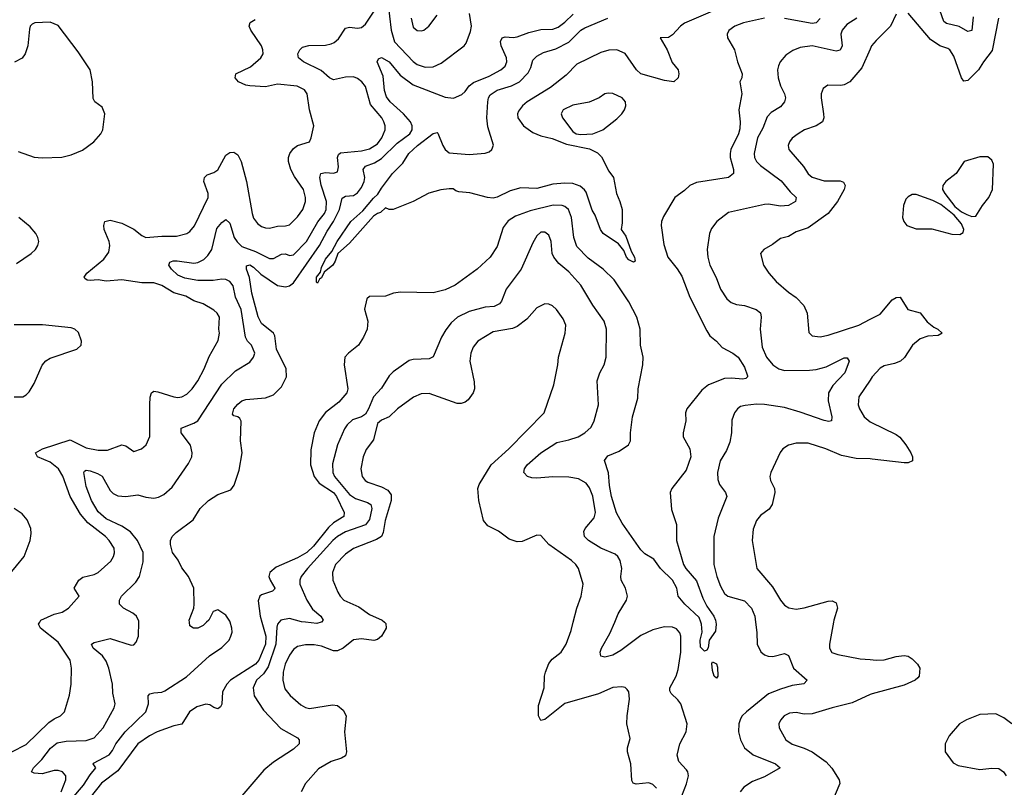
# Model space of a CAD drawing. Header units: inches. Extents: x 1843162 to 1959474, y 907081 to 1016326.
# Tile 270 of 656: x 1905737 to 1910673, y 929172 to 933022. Entities that reach past the tile are written whole.
import ezdxf

# ---------------------------------------------------------------- set-up
doc = ezdxf.new("R2010")
doc.units = ezdxf.units.IN
doc.header["$MEASUREMENT"] = 0
for name, color, linetype in [('B9902', 7, 'Continuous'), ('B9903', 7, 'Continuous'), ('B9912', 7, 'Continuous'), ('B9913', 7, 'Continuous')]:
    doc.layers.add(name, color=color, linetype=linetype)

msp = doc.modelspace()

# ---------------------------------------------------------------- linework, layer by layer
at = {"layer": 'B9902', "color": 5}
for points, elevation in [([(1905698, 929350), (1905770, 929387.1), (1905883, 929497), (1905910, 929515.7), (1905942.4, 929530), (1905962.6, 929550), (1905986.1, 929633.9), (1905996.1, 929690), (1905997.4, 929770), (1905990, 929809.3), (1905930, 929899.3), (1905841.2, 929970), (1905830.9, 929990), (1905837.5, 930000)], 580), ([(1905945.1, 929150), (1905968.2, 929210), (1905969.2, 929229.2), (1905951.7, 929250), (1905930, 929256.9), (1905910, 929255.9), (1905850, 929239.6), (1905810, 929242.4), (1905796.9, 929250), (1905806.6, 929270), (1905848.4, 929311.6), (1905892.2, 929367.8), (1905925.6, 929394.3), (1905970, 929403.3), (1906070, 929406.3), (1906110, 929420.5), (1906155.8, 929470), (1906210.8, 929570), (1906215.5, 929590), (1906203.9, 929643.9), (1906203.2, 929690), (1906184, 929770), (1906170, 929804.8), (1906152.1, 929832.1), (1906106, 929870), (1906098, 929890), (1906110, 929899), (1906190, 929918), (1906295.9, 929884.1), (1906310, 929886.8), (1906320.5, 929899.5), (1906333, 929930), (1906334.4, 930000)], 560), ([(1905930, 929034.5), (1906056.9, 929183.1), (1906090, 929234.3), (1906119.5, 929270), (1906105.1, 929290), (1906107.2, 929292.8), (1906185.3, 929334.7), (1906202.9, 929357.1), (1906219.8, 929390), (1906266.1, 929450), (1906368.7, 929550), (1906383.5, 929590), (1906380.7, 929630), (1906390, 929640.5), (1906410, 929646.4), (1906450, 929648.8), (1906465, 929655), (1906573.3, 929726.7), (1906688.5, 929831.5), (1906750, 929873.1), (1906786.6, 929910), (1906796.4, 929930), (1906802, 929950), (1906801.3, 929970), (1906791.7, 930000)], 540), ([(1906951.2, 930000), (1906971.7, 929930), (1906970, 929889.1), (1906935.8, 929810), (1906919.6, 929790), (1906794.7, 929710), (1906775, 929690), (1906754.2, 929650), (1906751.1, 929588.9), (1906743.7, 929576.3), (1906730, 929565.1), (1906710, 929571.6), (1906690, 929585.1), (1906670, 929589.6), (1906624.7, 929575.3), (1906588, 929550), (1906550, 929489.4), (1906510, 929481), (1906426, 929450), (1906387.7, 929430), (1906330, 929389.7), (1906230, 929254.7), (1906147.3, 929192.7), (1906090, 929121)], 540), ([(1906674.3, 930000), (1906656.7, 929983.3), (1906629.5, 929969.5), (1906608, 929970), (1906590, 929982), (1906588.3, 930000)], 540), ([(1907038.4, 930000), (1907030.2, 929990), (1907025.6, 929974.4), (1907020.8, 929890), (1906983.2, 929776.8), (1906959.6, 929740.4), (1906925, 929710), (1906907.2, 929670), (1906912.4, 929630), (1906959.5, 929559.5), (1907046.5, 929466.5), (1907130, 929419.5), (1907138.7, 929410), (1907137.4, 929390), (1907110, 929362.7), (1907010, 929298), (1906961.5, 929258.5), (1906850.4, 929130)], 560), ([(1907565.8, 930000), (1907573.2, 929993.2), (1907573.4, 929970), (1907551.5, 929930), (1907530, 929912.6), (1907511.7, 929908.3), (1907450, 929915.8), (1907410, 929912.3), (1907358.5, 929870), (1907330, 929857), (1907310, 929855.9), (1907250, 929879.9), (1907213.9, 929886.1), (1907170, 929887.2), (1907130, 929878.8), (1907110, 929862.4), (1907090, 929834.2), (1907068.5, 929790), (1907057.4, 929750), (1907056.3, 929710), (1907066.5, 929666.5), (1907092.6, 929632.6), (1907145.9, 929585.9), (1907170, 929572.1), (1907190, 929567.2), (1907305.8, 929585.8), (1907330, 929581.8), (1907358.8, 929558.8), (1907373, 929530), (1907365.4, 929450), (1907375.6, 929350), (1907370.2, 929330), (1907350, 929318), (1907298.4, 929301.6), (1907235.3, 929264.7), (1907170, 929191.1), (1907148.2, 929150)], 580), ([(1907248.3, 930000), (1907226.9, 929993.1), (1907170.6, 930000)], 560), ([(1908930, 929167), (1908910, 929186), (1908890, 929194.6), (1908827, 929187), (1908812.2, 929192.2), (1908806.2, 929206.2), (1908801, 929290), (1908783.2, 929350), (1908783.4, 929370), (1908797, 929417), (1908780.7, 929490), (1908782, 929530), (1908794.1, 929614.1), (1908791.1, 929650), (1908782.8, 929662.8), (1908772, 929672), (1908755.5, 929675.5), (1908710, 929672.5), (1908638.6, 929641.4), (1908470, 929593), (1908370, 929512.8), (1908350, 929507), (1908338.5, 929530), (1908337.2, 929582.8), (1908365.8, 929670), (1908367.9, 929730), (1908372.7, 929750), (1908390, 929793.4), (1908406.2, 929813.8), (1908450.5, 929849.5), (1908476, 929890), (1908501.8, 929958.2), (1908512.2, 930000)], 580), ([(1909055.5, 929130), (1909079.3, 929190), (1909089.8, 929230), (1909086.6, 929250), (1909080, 929260), (1909041.1, 929301.1), (1909033.2, 929333.2), (1909046, 929390), (1909077.4, 929450), (1909082.9, 929490), (1909050.4, 929590.4), (1909036.8, 929610), (1909002.8, 929642.8), (1908996.6, 929656.6), (1908995.7, 929670), (1909028.1, 929730), (1909037.3, 929762.7), (1909050.5, 929850), (1909051.3, 929930), (1909046.8, 929946.8), (1909030, 929966.6), (1909010, 929975.5), (1908970, 929976.5), (1908910, 929961.5), (1908850, 929933), (1908750, 929858.4), (1908710, 929835.3), (1908670, 929825.4), (1908649.7, 929829.7), (1908646.4, 929850), (1908653.7, 929870), (1908696, 929944), (1908719.5, 930000)], 560), ([(1909226.2, 930000), (1909228.2, 929990), (1909224.9, 929955.1), (1909192.7, 929910), (1909188.1, 929871.9), (1909181, 929859), (1909170, 929855.1), (1909150, 929875.1), (1909148.7, 929910), (1909158.5, 929950), (1909154.8, 929990), (1909151.4, 930000)], 540), ([(1909425.4, 930000), (1909432.2, 929947.8), (1909434, 929890), (1909452.1, 929852.1), (1909470, 929835.8), (1909489.1, 929829.1), (1909511.9, 929828.1), (1909570, 929842.4), (1909590, 929833), (1909616.5, 929770), (1909683.8, 929710), (1909668.4, 929691.6), (1909610, 929682.3), (1909550, 929664.9), (1909490, 929640.5), (1909381.1, 929550), (1909359.2, 929530), (1909350, 929514.7), (1909342, 929490), (1909340.1, 929450), (1909350.9, 929410), (1909370.7, 929370.7), (1909414.2, 929334.2), (1909524.9, 929290), (1909548.5, 929270), (1909470, 929225.2), (1909410, 929201.8), (1909366.8, 929173.2), (1909347.8, 929150)], 560), ([(1909816.8, 930000), (1909796.5, 929890), (1909796.9, 929870), (1909808, 929848), (1909837.4, 929837.4), (1909950, 929816.1), (1910000, 929812.4)], 580), ([(1910000, 929636.6), (1909910, 929594.9), (1909810, 929570.6), (1909710, 929539.8), (1909670, 929539.4), (1909630, 929547), (1909596.5, 929543.5), (1909568.7, 929530), (1909550, 929509.2), (1909542, 929490), (1909543.7, 929470), (1909578, 929410), (1909608.9, 929388.9), (1909668.7, 929368.7), (1909710, 929349.2), (1909779.6, 929299.6), (1909808.3, 929268.3), (1909845.2, 929210), (1909848.7, 929191.3), (1909806.9, 929093.1)], 580)]:
    msp.add_lwpolyline(points, dxfattribs=dict(at, elevation=elevation))
at = {"layer": 'B9902', "color": 5, "elevation": 540}
msp.add_lwpolyline([(1909230, 929719), (1909219, 929730), (1909210, 929758), (1909206.8, 929793.2), (1909210, 929802), (1909230, 929791), (1909234.6, 929774.6), (1909236.3, 929730)], close=True, dxfattribs=at)
at = {"layer": 'B9903', "color": 5}
for points, elevation in [([(1906334.4, 930000), (1906334.5, 930005.5), (1906322.9, 930030), (1906304.9, 930044.9), (1906256.9, 930070), (1906236.9, 930090), (1906237.2, 930097.2), (1906238, 930110), (1906248.2, 930130), (1906318.8, 930201.2), (1906338.4, 930230), (1906356.4, 930303.6), (1906355.9, 930350), (1906327.9, 930410), (1906292.6, 930452.6), (1906250, 930481.3), (1906170, 930517.8), (1906130, 930554.2), (1906096.5, 930610), (1906070, 930680.7), (1906058.7, 930750), (1906062, 930758), (1906070, 930762.4), (1906090, 930759.6), (1906126.6, 930746.6), (1906150, 930731.8), (1906190, 930661.2), (1906206, 930646), (1906230, 930633.7), (1906270, 930630.9), (1906330, 930638.2), (1906370, 930626.8), (1906410, 930622), (1906433.7, 930626.3), (1906459.1, 930640.9), (1906502, 930678), (1906583.7, 930796.3), (1906599.7, 930830), (1906601.7, 930850), (1906592.9, 930887.1), (1906547.1, 930950), (1906546.8, 930973.2), (1906610, 930997.5), (1906630.9, 931010), (1906750, 931193.4), (1906819.5, 931260.4), (1906890, 931303.6), (1906908.6, 931330), (1906916.1, 931350), (1906899.4, 931390), (1906879.5, 931410), (1906869.5, 931429.5), (1906848, 931568), (1906819.4, 931630), (1906806.7, 931686.7), (1906790, 931709), (1906770, 931718.2), (1906750, 931719.9), (1906706.3, 931713.7), (1906630, 931714.2), (1906565.8, 931725.8), (1906530, 931741), (1906498.5, 931770), (1906484.2, 931790), (1906490, 931806), (1906507.2, 931812.8), (1906527, 931813), (1906610, 931801), (1906630, 931803.3), (1906660.2, 931819.8), (1906680.7, 931839.3), (1906699.9, 931870), (1906726, 931974), (1906750, 932005.2), (1906770, 932018.9), (1906790, 932001.3), (1906811.8, 931930), (1906826.9, 931906.9), (1906850, 931884.8), (1906920, 931860), (1906990, 931824.1), (1907010, 931824.7), (1907050, 931846.4), (1907070, 931847.1), (1907090, 931839), (1907110, 931843), (1907175.4, 931910), (1907232.2, 932007.8), (1907265.8, 932050), (1907273.7, 932070), (1907275.9, 932110), (1907248.4, 932191.6), (1907242.4, 932230), (1907246.9, 932250), (1907270, 932254.7), (1907310, 932252.4), (1907330, 932259.3), (1907335.6, 932284.5), (1907329.9, 932330.1), (1907334.9, 932345.1), (1907345.6, 932354.4), (1907450, 932364.5), (1907490, 932374.7), (1907530, 932398.8), (1907552.6, 932430), (1907568.4, 932470), (1907568.4, 932490), (1907562, 932510), (1907551.9, 932530), (1907495.7, 932595.7), (1907470, 932686), (1907452.8, 932710), (1907430, 932727), (1907410, 932734.9), (1907370, 932733.6), (1907310, 932719.4), (1907290, 932729.8), (1907247.8, 932767.8), (1907159.5, 932810), (1907134, 932830), (1907131.5, 932850), (1907140.7, 932870), (1907155.4, 932884.6), (1907187.3, 932892.7), (1907270, 932894.7), (1907298.9, 932901.1), (1907313.3, 932906.7), (1907334.9, 932925.1), (1907370, 932978.9), (1907390, 932983.8), (1907430, 932979.8), (1907450, 932983.2), (1907470, 932999.3), (1907530, 933090.2)], 560), ([(1909210, 933064.8), (1909070, 933003.6), (1909049.4, 932990), (1909010, 932945.7), (1908990, 932932.4), (1908947.7, 932930), (1908982, 932870), (1909007.2, 932807.2), (1909037.3, 932770), (1909040.7, 932750), (1909037.3, 932730), (1909016, 932710), (1908970, 932716), (1908851.2, 932750), (1908828.4, 932770), (1908772.8, 932852.8), (1908730, 932869.8), (1908690, 932868.3), (1908650, 932856.5), (1908530, 932799), (1908475.9, 932744.1), (1908397.7, 932682.3), (1908281.1, 932610), (1908257.5, 932590), (1908236.8, 932563.2), (1908232.6, 932550), (1908234.2, 932530), (1908262.7, 932490), (1908310, 932456.2), (1908350, 932438.6), (1908405.7, 932425.7), (1908478.2, 932398.2), (1908593.9, 932373.9), (1908633.4, 932353.4), (1908654.1, 932334.1), (1908690, 932262), (1908713.4, 932230), (1908728, 932150), (1908746, 932110), (1908756.4, 932070), (1908757.3, 932002.7), (1908751.3, 931970), (1908776, 931936), (1908801.5, 931861.5), (1908818.7, 931830), (1908822.8, 931810), (1908814.7, 931805.3), (1908790, 931816.9), (1908778, 931830), (1908764.8, 931864.8), (1908738.4, 931898.4), (1908662.5, 931950), (1908649.2, 931970), (1908621.3, 932041.3), (1908606.6, 932066.6), (1908576.4, 932156.4), (1908568.6, 932168.6), (1908546.7, 932186.7), (1908510, 932200.5), (1908470, 932202.6), (1908410, 932196.9), (1908330, 932175.9), (1908250, 932177.9), (1908195.7, 932164.3), (1908130, 932131.2), (1908110, 932127.2), (1908082, 932130), (1907992.9, 932152.9), (1907939.1, 932159.1), (1907923.1, 932163.1), (1907910, 932172.7), (1907890, 932173.2), (1907848.4, 932168.4), (1907787.5, 932152.5), (1907710.3, 932109.7), (1907610, 932069.6), (1907589.1, 932069.1), (1907570, 932078), (1907546, 932054), (1907530, 932049.2), (1907510, 932035.6), (1907390, 931901.1), (1907332.4, 931850), (1907319, 931810), (1907306.5, 931790), (1907263.8, 931756.2), (1907250, 931726.3), (1907239.3, 931720.7), (1907230, 931701.2), (1907225.6, 931705.6), (1907225.8, 931730), (1907244.2, 931755.8), (1907250, 931779.3), (1907270, 931821.5), (1907301.2, 931858.8), (1907327.8, 931910), (1907397.3, 932010), (1907456.5, 932063.5), (1907510, 932127.1), (1907532.6, 932147.4), (1907550, 932177.4), (1907606, 932250), (1907658, 932302), (1907687, 932350), (1907730.6, 932390), (1907810, 932450.3), (1907830, 932456.4), (1907833.2, 932453.2), (1907857.4, 932390), (1907870, 932370.3), (1907890, 932354.2), (1907990, 932344.9), (1908070, 932352.7), (1908090, 932358.4), (1908104.5, 932370), (1908112.9, 932392.9), (1908084.5, 932484.5), (1908078.8, 932530), (1908083.5, 932610), (1908087.4, 932630), (1908095.7, 932644.3), (1908130, 932668.9), (1908201.8, 932690), (1908241.8, 932710), (1908285.3, 932754.7), (1908298.8, 932781.2), (1908310, 932819.3), (1908330, 932839.6), (1908362.1, 932857.9), (1908424, 932876), (1908490, 932908.9), (1908549.2, 932970), (1908570, 932981.5), (1908685.8, 933030)], 520), ([(1907582, 933110), (1907599.9, 932970), (1907615.2, 932910), (1907710, 932812.2), (1907730, 932797.6), (1907770, 932784), (1907810, 932784.7), (1907850, 932803.2), (1907965.6, 932890), (1907975.2, 932904.8), (1907996.7, 932963.3), (1908002, 932990), (1907992.7, 933052.7)], 560), ([(1905837.5, 930000), (1905844, 930010), (1905910, 930040.6), (1905950, 930051), (1905982.3, 930070), (1906035.4, 930130), (1906010.9, 930170), (1906033.2, 930210), (1906054.2, 930225.8), (1906110, 930239.5), (1906130.8, 930249.2), (1906193.5, 930306.5), (1906207.9, 930330), (1906212.7, 930347.3), (1906210.5, 930370.5), (1906185.8, 930410), (1906167.2, 930430), (1906078.6, 930498.6), (1906042.3, 930542.3), (1905990.3, 930630), (1905952.8, 930732.8), (1905931.1, 930770), (1905890, 930802.8), (1905827, 930830), (1905816.2, 930850), (1905851.3, 930870), (1905990, 930915), (1906070, 930873.9), (1906130, 930862.2), (1906177.1, 930862.9), (1906250, 930889.3), (1906270, 930883.9), (1906310, 930856.9), (1906347, 930870), (1906371.1, 930890), (1906389, 930931), (1906389.4, 931089.4), (1906391.1, 931128.9), (1906397.3, 931150), (1906410, 931159.3), (1906430, 931156.2), (1906510, 931129.5), (1906530, 931127.4), (1906550, 931130.9), (1906575.8, 931144.2), (1906601.7, 931170), (1906630, 931210.3), (1906661.4, 931270), (1906687.2, 931332.8), (1906732.4, 931412.4), (1906738.7, 931450), (1906735, 931470), (1906738, 931530), (1906727, 931550), (1906710, 931565.5), (1906657.5, 931597.5), (1906610, 931612.1), (1906570, 931634.9), (1906510, 931652.4), (1906450, 931688.4), (1906410, 931701.8), (1906350, 931702.2), (1906250, 931717.9), (1906170, 931710.5), (1906130, 931716.7), (1906090, 931714), (1906075.8, 931715.8), (1906063.9, 931723.9), (1906060.4, 931730), (1906074, 931750), (1906159.1, 931820.9), (1906183.7, 931856.3), (1906189.9, 931890), (1906185.8, 931910), (1906160.2, 931970), (1906158.4, 931990), (1906164.7, 932010), (1906190, 932016.3), (1906250, 932000.7), (1906310, 931971.8), (1906350, 931939.7), (1906370, 931929.4), (1906450, 931936.2), (1906523.6, 931936.4), (1906574.7, 931950), (1906590, 931960.2), (1906612.9, 931987.1), (1906681.5, 932130), (1906682.3, 932150), (1906661, 932210), (1906663.2, 932230), (1906676.4, 932243.6), (1906710, 932254.8), (1906730, 932268.4), (1906770, 932342.3), (1906790, 932355.5), (1906810, 932357.6), (1906830, 932343.6), (1906847.1, 932310), (1906873.6, 932210), (1906901.7, 932050), (1906910, 932027), (1906930, 932000.3), (1906950, 931984.2), (1906970, 931977.6), (1906990, 931976.5), (1907030, 931987), (1907070, 931987.6), (1907090, 931993.4), (1907130, 932032.4), (1907157.3, 932070), (1907169.9, 932110), (1907169.9, 932130), (1907160.5, 932170), (1907114.8, 932234.8), (1907095.7, 932270), (1907084.3, 932310), (1907084.3, 932330), (1907091.4, 932350), (1907110, 932375.8), (1907130, 932390.1), (1907189.7, 932410), (1907198.9, 932430), (1907211.6, 932490), (1907189.1, 932569.1), (1907178.2, 932650), (1907164.8, 932670), (1907127.8, 932687.8), (1907030, 932698.1), (1906970, 932684.7), (1906890, 932690.5), (1906870, 932693.6), (1906834.5, 932710), (1906816.8, 932730), (1906820.5, 932750), (1906893.9, 932786.1), (1906945.7, 932830), (1906957, 932850), (1906956.7, 932870), (1906949.3, 932890), (1906895, 932970), (1906887.8, 932990), (1906892, 933008), (1906917, 933023)], 580), ([(1906588.3, 930000), (1906587.3, 930010), (1906609.6, 930070), (1906612, 930090), (1906609.6, 930170), (1906582.7, 930230), (1906550, 930272.7), (1906530.8, 930310.8), (1906503.6, 930350), (1906492.7, 930390), (1906492.7, 930410), (1906500.9, 930430), (1906520.9, 930450), (1906606.1, 930513.9), (1906642, 930570), (1906684.2, 930610), (1906730, 930640.4), (1906795.5, 930664.5), (1906812.9, 930687.1), (1906837.3, 930762.7), (1906852.4, 930850), (1906844.6, 930910), (1906847.5, 931007.5), (1906841.5, 931021.5), (1906830, 931029.8), (1906810, 931035.1), (1906804, 931044), (1906809.9, 931070), (1906830, 931094.2), (1906851.2, 931110), (1906870, 931116.1), (1906970, 931126.1), (1907010, 931140.7), (1907050, 931179.7), (1907073.8, 931230), (1907072.5, 931270), (1907024.9, 931370), (1907016.5, 931436.5), (1907009.8, 931450), (1906950, 931498.9), (1906932.1, 931532.1), (1906900.5, 931650), (1906888.5, 931728.5), (1906873.8, 931770), (1906873.4, 931786.6), (1906890, 931791.7), (1906910, 931780.5), (1906945.9, 931745.9), (1907030, 931688.6), (1907070, 931682.3), (1907090, 931687.2), (1907110, 931702.5), (1907240.3, 931890), (1907278.3, 931961.7), (1907310.6, 932009.4), (1907340.9, 932070), (1907353, 932127), (1907370, 932136.8), (1907410, 932139.9), (1907430, 932153), (1907450, 932180.1), (1907464.6, 932210), (1907467.8, 932230), (1907458.8, 932270), (1907470, 932288), (1907515.5, 932304.5), (1907550, 932326.3), (1907630, 932403), (1907692.2, 932450), (1907704.2, 932470), (1907704.6, 932490), (1907695.5, 932510), (1907660.8, 932550), (1907594.3, 932610), (1907575.6, 932635.6), (1907566, 932666), (1907559.4, 932739.3), (1907529.8, 932810), (1907535.3, 932824.7), (1907550, 932831.4), (1907590, 932810.2), (1907644, 932744), (1907710, 932694.4), (1907870, 932632.7), (1907912.5, 932627.5), (1907953.4, 932646.6), (1907970, 932661.3), (1907990.8, 932690), (1908012.7, 932707.3), (1908090, 932738.3), (1908149.7, 932770), (1908170, 932788), (1908178.3, 932810), (1908176.8, 932830), (1908150.6, 932890), (1908147.6, 932912.4), (1908155.6, 932930), (1908170, 932935.5), (1908210, 932931.8), (1908230, 932935.7), (1908290, 932957.9), (1908350, 932973.3), (1908410, 932973.9), (1908436, 932984), (1908469.8, 933010), (1908512.3, 933050)], 540), ([(1907700.2, 933030), (1907710, 932984.9), (1907730, 932967.9), (1907750, 932965.5), (1907762.7, 932970), (1907787.6, 932990), (1907830, 933043.8)], 580), ([(1909470.2, 933029.8), (1909365.8, 933005.8), (1909322, 932990), (1909291.6, 932968.4), (1909283.1, 932950), (1909285.7, 932930), (1909320.9, 932870), (1909335.4, 932810), (1909358.5, 932750), (1909357.4, 932730), (1909347.4, 932710), (1909357.2, 932650), (1909341.7, 932570), (1909348.6, 932510), (1909346.4, 932473.6), (1909339.7, 932450), (1909302.6, 932370), (1909298.2, 932350), (1909299, 932330), (1909315.8, 932270), (1909315.3, 932250), (1909290.2, 932229.8), (1909130, 932204.8), (1909097, 932190), (1909070, 932164.7), (1909021.3, 932130), (1908964.5, 932035.5), (1908954.9, 932010), (1908953.4, 931990), (1908966.4, 931893.6), (1908986.5, 931830), (1909033.1, 931773.1), (1909056.1, 931736.1), (1909096.3, 931630), (1909180.7, 931460.7), (1909196.7, 931436.7), (1909230.1, 931410.1), (1909257.7, 931377.7), (1909311.8, 931350), (1909338.5, 931330), (1909370, 931279.3), (1909384.9, 931235.1), (1909385.3, 931230), (1909377.4, 931222.6), (1909361.8, 931218.2), (1909304.4, 931224.4), (1909270, 931222.5), (1909190.3, 931190), (1909155.9, 931164.1), (1909081.6, 931070), (1909074.9, 931050), (1909076, 931010), (1909062.2, 930950), (1909063.5, 930930), (1909096.8, 930870), (1909102, 930830), (1909077.8, 930762.2), (1909005.8, 930670), (1908997.7, 930650), (1909005.1, 930565.1), (1909028.8, 930490), (1909030.2, 930410), (1909064.3, 930290), (1909075.7, 930270), (1909130, 930208.2), (1909160.9, 930120.9), (1909181.1, 930081.1), (1909216.5, 930030), (1909224.2, 930010), (1909226.2, 930000)], 540), ([(1909933.1, 933030), (1909882.6, 932997.4), (1909859, 932970), (1909853.1, 932950), (1909859, 932890), (1909850, 932868.6), (1909830, 932863.4), (1909710, 932890.5), (1909650, 932881.8), (1909612.4, 932867.6), (1909576.9, 932843.1), (1909549.4, 932810.6), (1909541.3, 932790), (1909536.5, 932770), (1909539.7, 932730), (1909550.2, 932690), (1909571, 932650), (1909576.5, 932630), (1909571.5, 932610), (1909550, 932584.4), (1909504.1, 932555.9), (1909484.7, 932535.3), (1909461.7, 932478.3), (1909436.1, 932430), (1909418.3, 932350), (1909421.1, 932330), (1909431, 932310), (1909451, 932290), (1909554.3, 932214.3), (1909598.8, 932158.8), (1909628.8, 932130), (1909625.7, 932110), (1909590, 932089.9), (1909550, 932086), (1909490, 932095.8), (1909470, 932094.5), (1909290, 932055.3), (1909231, 932009), (1909205.1, 931974.9), (1909195.2, 931950), (1909182.8, 931870), (1909186, 931830), (1909196.1, 931790), (1909228.6, 931728.6), (1909249.3, 931670), (1909281.8, 931621.8), (1909302.8, 931602.8), (1909330, 931592.9), (1909370, 931589.2), (1909428.4, 931568.4), (1909451, 931551), (1909453.8, 931530), (1909448.1, 931470), (1909458.6, 931378.6), (1909480.2, 931330), (1909512.7, 931290), (1909542.6, 931270), (1909570, 931262), (1909696.3, 931263.7), (1909730, 931267.1), (1909779.2, 931280.8), (1909870, 931325.7), (1909885.2, 931325.2), (1909894.4, 931310), (1909873, 931250), (1909812.5, 931187.5), (1909790.9, 931150), (1909789.3, 931110), (1909808.8, 931030), (1909806, 931010), (1909793.7, 931006.3), (1909770, 931012), (1909650, 931053.9), (1909570, 931076.5), (1909470, 931092.6), (1909430, 931093.4), (1909373.4, 931086.6), (1909350, 931081), (1909335.3, 931070), (1909320.9, 931050), (1909306.7, 931013.3), (1909305.8, 930950), (1909296.5, 930903.5), (1909279.5, 930860.5), (1909248, 930810), (1909234.4, 930750), (1909236.5, 930716.5), (1909244.9, 930690), (1909274.3, 930650), (1909281.5, 930630), (1909238.3, 930521.7), (1909216.3, 930430), (1909216.9, 930290), (1909231, 930230), (1909250, 930180.3), (1909270, 930144.4), (1909287.4, 930130), (1909370, 930107), (1909405, 930070), (1909421.5, 930030), (1909425.4, 930000)], 560), ([(1909750, 933028.5), (1909730, 933005.4), (1909710, 933003), (1909570, 933028.2)], 540), ([(1905730, 932360.2), (1905810, 932332.1), (1905850, 932328.5), (1905947.8, 932332.2), (1905996, 932344), (1906051.9, 932368.1), (1906109.4, 932410), (1906144.5, 932450), (1906154, 932470), (1906163.6, 932550), (1906150, 932582.7), (1906113.2, 932610), (1906106.2, 932626.2), (1906103, 932710), (1906089.7, 932770), (1906030, 932860.5), (1905930, 932992), (1905890, 933009.7), (1905813.5, 933006.5), (1905800.5, 932999.5), (1905790.3, 932989.7), (1905785.9, 932974.1), (1905778.7, 932890), (1905765.3, 932850), (1905750, 932829), (1905711, 932809)], 620), ([(1910000, 932873.6), (1909959.2, 932780.8), (1909897.7, 932710), (1909870, 932695.2), (1909852.4, 932692.4), (1909787.2, 932692.8), (1909763.8, 932676.2), (1909754.9, 932650), (1909754, 932630), (1909767, 932550), (1909767.3, 932530), (1909761.5, 932510), (1909730.3, 932490), (1909671.4, 932468.6), (1909638.7, 932450), (1909610, 932427.8), (1909596, 932410), (1909588.9, 932390), (1909593.1, 932370), (1909665.6, 932285.6), (1909690, 932249.2), (1909710, 932232.3), (1909770, 932212.8), (1909850, 932213), (1909866.1, 932206.1), (1909874.2, 932190), (1909869.3, 932170), (1909837.2, 932110), (1909790, 932049.9), (1909690, 931978.6), (1909630, 931958.5), (1909590, 931935), (1909550, 931924.4), (1909510, 931894.2), (1909466.8, 931870), (1909450.5, 931849.5), (1909464.9, 931790), (1909492, 931750), (1909528.6, 931708.6), (1909590, 931656), (1909630, 931628.8), (1909667.9, 931587.9), (1909685.2, 931550), (1909693.4, 931453.4), (1909710, 931436.4), (1909750, 931431.6), (1909790, 931439.2), (1909943, 931490), (1910000, 931519.6)], 580), ([(1909151.4, 930000), (1909143.4, 930023.4), (1909070.7, 930090), (1909037.6, 930130), (1909031.2, 930170), (1909009.8, 930210), (1908949.7, 930270), (1908915.8, 930315.8), (1908870, 930343.5), (1908850, 930363.5), (1908757.4, 930497.5), (1908729.2, 930549.2), (1908703.5, 930630), (1908693.6, 930686.4), (1908688.9, 930748.9), (1908668.6, 930811.4), (1908685.7, 930834.3), (1908742, 930858), (1908789.2, 930890), (1908799.3, 930910), (1908799.6, 930950), (1908809.7, 931029.7), (1908835.6, 931124.4), (1908836.8, 931170), (1908860.9, 931290), (1908862.4, 931330), (1908848.5, 931390), (1908847.4, 931470), (1908830.5, 931530), (1908790, 931606), (1908717.5, 931717.5), (1908662.4, 931770), (1908586.2, 931826.2), (1908530, 931884.7), (1908514.5, 931930), (1908502.9, 932030), (1908488.2, 932070), (1908470, 932085), (1908455.6, 932090), (1908411.9, 932091.9), (1908296.2, 932063.8), (1908222.9, 932037.1), (1908186.4, 932013.6), (1908160.2, 931979.8), (1908130, 931883.6), (1908095.2, 931830), (1908030, 931771.1), (1907920.5, 931690), (1907870, 931667.2), (1907810, 931651.3), (1907645.2, 931654.8), (1907610.6, 931649.4), (1907570, 931636), (1907490, 931634), (1907478, 931622), (1907466, 931570), (1907482.4, 931510), (1907479.3, 931470), (1907461.1, 931430), (1907435.6, 931390), (1907384.9, 931350), (1907366.9, 931330), (1907363.1, 931290), (1907382.4, 931170), (1907377.1, 931150), (1907336.9, 931103.1), (1907270, 931051.5), (1907238.2, 931010), (1907213.1, 930950), (1907196.1, 930863.9), (1907195.3, 930790), (1907212.9, 930730), (1907237.9, 930697.9), (1907310, 930650.1), (1907325.6, 930630), (1907364, 930550), (1907362.6, 930530), (1907310, 930498.5), (1907284.3, 930475.7), (1907210, 930381.8), (1907176.6, 930350), (1907130, 930322.9), (1907023.4, 930276.6), (1906991.5, 930250), (1906986.5, 930230), (1906992.2, 930210), (1907016.5, 930170), (1907014.7, 930165.3), (1907004.6, 930155.4), (1906950, 930138), (1906941.2, 930130), (1906933.4, 930106.6), (1906942.4, 930030), (1906951.2, 930000)], 540), ([(1905721.3, 931798.7), (1905794.8, 931850), (1905816.4, 931870), (1905828.3, 931890), (1905832.4, 931910), (1905828.3, 931930), (1905818.5, 931950), (1905790, 931982.2), (1905733.3, 932030)], 620), ([(1908719.5, 930000), (1908737.4, 930042.6), (1908778.5, 930110), (1908783.1, 930130), (1908773.5, 930170), (1908751.8, 930210), (1908749.8, 930230), (1908755.9, 930270), (1908746.8, 930310), (1908734.6, 930330), (1908721.3, 930341.3), (1908650, 930370.9), (1908588.3, 930410), (1908568.4, 930430), (1908565.2, 930454.8), (1908572.4, 930470), (1908617, 930523), (1908623.7, 930550), (1908610, 930631.8), (1908593.9, 930673.9), (1908577, 930697), (1908538.4, 930718.4), (1908490, 930727.8), (1908409.8, 930729.8), (1908330, 930722.3), (1908304.1, 930724.1), (1908282, 930730), (1908264.5, 930750), (1908267.8, 930770), (1908281, 930790), (1908350, 930850.1), (1908430, 930901), (1908490, 930914.2), (1908535.8, 930930), (1908570, 930950.2), (1908601, 930978.9), (1908616.2, 931010), (1908637.8, 931090), (1908631.8, 931210), (1908645, 931250), (1908666.6, 931290), (1908677.2, 931330), (1908677.8, 931470), (1908667, 931510), (1908610.7, 931590), (1908549.8, 931690), (1908490, 931757), (1908439.3, 931799.3), (1908414.6, 931830), (1908406.2, 931850), (1908401.4, 931910), (1908390, 931940.7), (1908370, 931956.3), (1908350, 931956.3), (1908330, 931938), (1908310, 931902.9), (1908251.1, 931770), (1908175.2, 931670), (1908152.7, 931610), (1908143, 931597), (1908116.3, 931583.7), (1908070, 931579.9), (1907990, 931558.6), (1907931.4, 931530), (1907899.2, 931500.8), (1907872.9, 931467.1), (1907851.1, 931430), (1907809, 931331), (1907790, 931321.3), (1907710, 931317.2), (1907690, 931312), (1907610, 931255.3), (1907590, 931235.1), (1907550, 931173.5), (1907510.1, 931129.9), (1907486.3, 931070), (1907470, 931042.9), (1907450, 931029.9), (1907405.8, 931014.2), (1907378.8, 930990), (1907365.6, 930970), (1907330.9, 930890), (1907305.9, 930794.1), (1907306.8, 930750), (1907315.3, 930730), (1907390, 930640.9), (1907420.6, 930620.6), (1907481.1, 930601.1), (1907497.6, 930590), (1907501.7, 930570), (1907490, 930514.5), (1907470, 930487.7), (1907370, 930452.7), (1907329.5, 930430), (1907306.5, 930410), (1907179.8, 930270), (1907148.7, 930230), (1907140.9, 930210), (1907141.2, 930190), (1907175.9, 930110), (1907205.3, 930065.3), (1907247.2, 930030), (1907258.7, 930010), (1907250, 930000.5), (1907248.3, 930000)], 560), ([(1908512.2, 930000), (1908529.8, 930070), (1908552.1, 930130), (1908562, 930190), (1908538.3, 930270), (1908524.7, 930290), (1908502.4, 930310), (1908389.6, 930390), (1908350, 930434.5), (1908330, 930436.2), (1908255.6, 930404.4), (1908230, 930402.6), (1908190, 930417.2), (1908136.4, 930456.4), (1908083.3, 930483.3), (1908062, 930510), (1908038.7, 930610), (1908033.7, 930670), (1908040.8, 930690), (1908101, 930790), (1908188.2, 930870), (1908365.3, 931050), (1908414.8, 931190), (1908434.5, 931290), (1908437.2, 931330), (1908471, 931450), (1908475.1, 931490), (1908461.4, 931521.4), (1908428, 931568), (1908407.4, 931587.4), (1908390, 931594.7), (1908370, 931596.3), (1908330, 931576.3), (1908279.8, 931520.2), (1908230, 931482.9), (1908207.3, 931472.7), (1908110, 931456.2), (1908034.3, 931410), (1908010, 931378.7), (1907998.9, 931350), (1907994.3, 931310), (1908014.5, 931205.5), (1908016.2, 931170), (1908010.2, 931150), (1907985, 931115), (1907970, 931103.4), (1907950, 931096.5), (1907930, 931097.5), (1907790, 931147.5), (1907750, 931145.5), (1907711.9, 931128.1), (1907630.6, 931069.4), (1907589.2, 931030.8), (1907550, 931014.1), (1907530, 930997), (1907510, 930914.7), (1907473.7, 930866.3), (1907458.2, 930830), (1907447.2, 930770), (1907454.7, 930730), (1907469.2, 930710), (1907482.1, 930702.1), (1907550, 930679.6), (1907581.7, 930661.7), (1907598.5, 930638.5), (1907599.7, 930610), (1907569.2, 930510), (1907559.6, 930450), (1907550.5, 930429.5), (1907525.8, 930414.2), (1907410.2, 930370), (1907370, 930342), (1907319.4, 930290), (1907305.4, 930250), (1907307.2, 930210), (1907331.1, 930150), (1907342.8, 930130), (1907362.3, 930110), (1907437.4, 930077.4), (1907490, 930039.3), (1907554.9, 930010), (1907565.8, 930000)], 580), ([(1905710, 931130.2), (1905752.7, 931130), (1905770, 931139.5), (1905784, 931156), (1905810, 931197.1), (1905850, 931288.4), (1905869, 931311), (1905890, 931324), (1906024, 931370), (1906046, 931390), (1906047, 931410), (1906032.6, 931452.6), (1906013.2, 931470), (1905996.1, 931476.1), (1905851.3, 931491.3), (1905710, 931490.8)], 620), ([(1910000, 931214.6), (1909944.1, 931130), (1909940.2, 931090), (1909946.4, 931070), (1909969.6, 931029.6), (1910000, 931005.7)], 580), ([(1910000, 930818.6), (1909930, 930820.2), (1909856.6, 930836.6), (1909777.6, 930870), (1909690, 930898.6), (1909630, 930897.4), (1909590, 930887.2), (1909563.1, 930870), (1909549.2, 930850.8), (1909502.3, 930750), (1909497.7, 930730), (1909500.2, 930710), (1909520.3, 930670), (1909522.7, 930650), (1909509.3, 930590.7), (1909493.4, 930566.6), (1909450, 930534.7), (1909430, 930509.5), (1909413, 930467), (1909408.2, 930410), (1909431.8, 930270), (1909510, 930177.4), (1909550, 930110.3), (1909570, 930085.3), (1909592.2, 930072.2), (1909630, 930066), (1909670, 930071.6), (1909790, 930104.8), (1909810, 930106.9), (1909830, 930096.4), (1909836.2, 930070), (1909818.6, 930010), (1909816.8, 930000)], 580), ([(1905683.4, 930236.6), (1905760.4, 930330), (1905789.8, 930410.2), (1905794.9, 930445.1), (1905792.3, 930470), (1905774.1, 930514.1), (1905750, 930544.2), (1905710, 930569.7)], 620), ([(1906791.7, 930000), (1906790, 930005.2), (1906770, 930034.5), (1906730, 930062), (1906706.2, 930053.8), (1906684.9, 930010), (1906674.3, 930000)], 540), ([(1907170.6, 930000), (1907150, 930002.5), (1907090, 930017.8), (1907046.7, 930010), (1907038.4, 930000)], 560)]:
    msp.add_lwpolyline(points, dxfattribs=dict(at, elevation=elevation))
at = {"layer": 'B9903', "color": 5, "elevation": 540}
msp.add_lwpolyline([(1908686.6, 932653.4), (1908670, 932649.4), (1908641, 932630), (1908591.3, 932608.7), (1908510, 932592.8), (1908461.6, 932570), (1908452, 932550), (1908457.7, 932530), (1908510, 932460.7), (1908527.3, 932450), (1908550, 932446.1), (1908610, 932449.2), (1908659.8, 932470), (1908730, 932524.4), (1908755.8, 932550), (1908769.6, 932570), (1908775.6, 932590), (1908773.6, 932610), (1908757, 932630), (1908710, 932651.5)], close=True, dxfattribs=at)
at = {"layer": 'B9912', "color": 5}
for points, elevation in [([(1910000, 929812.4), (1910030.1, 929810.1), (1910070, 929810.8), (1910130, 929827.5), (1910170, 929832.9), (1910190, 929828.9), (1910210, 929816.1), (1910238, 929790), (1910248.9, 929770), (1910246.3, 929730), (1910238.6, 929721.4), (1910226, 929710), (1910170, 929683.5), (1910010, 929641.2), (1910000, 929636.6)], 580), ([(1910710, 929489.6), (1910670, 929520.5), (1910630, 929540.5), (1910550, 929537.4), (1910482.8, 929510), (1910447.7, 929490), (1910396.3, 929430), (1910376.3, 929390), (1910376, 929350), (1910415.5, 929295.5), (1910440.7, 929280.7), (1910550, 929261.7), (1910610, 929267.4), (1910645.5, 929265.5), (1910669.1, 929249.1), (1910682, 929230)], 620)]:
    msp.add_lwpolyline(points, dxfattribs=dict(at, elevation=elevation))
at = {"layer": 'B9913', "color": 5}
for points, elevation in [([(1910515.7, 933035.7), (1910510, 932967), (1910490, 932963.1), (1910447, 932987), (1910382, 933002), (1910370, 933012.8), (1910348.6, 933070)], 560), ([(1910130, 933049.3), (1910102.8, 932990), (1910030, 932918.2), (1910007.2, 932890), (1910000, 932873.6)], 580), ([(1910643.5, 933030), (1910612.3, 932867.7), (1910567.4, 932810), (1910543, 932770), (1910490, 932716.1), (1910470, 932713.7), (1910458.4, 932730), (1910418.9, 932838.9), (1910398.8, 932870), (1910390, 932877.3), (1910350, 932891), (1910301.9, 932921.9), (1910190, 933054.7)], 580), ([(1910000, 931519.6), (1910050, 931545.6), (1910110, 931617.6), (1910130, 931629.1), (1910150, 931630.3), (1910189.1, 931569.1), (1910250, 931551.2), (1910285.9, 931505.9), (1910319.1, 931479.1), (1910339.5, 931470), (1910361.3, 931450), (1910341.8, 931438.2), (1910290, 931434.6), (1910250, 931422), (1910212.8, 931390), (1910171.6, 931328.4), (1910151.5, 931310), (1910122.1, 931297.9), (1910070, 931286.6), (1910050, 931273.5), (1910010.2, 931230), (1910000, 931214.6)], 580), ([(1910000, 931005.7), (1910003.2, 931003.2), (1910130, 930941.1), (1910148.3, 930928.3), (1910179.7, 930890), (1910204.4, 930850), (1910212.9, 930830), (1910212.4, 930810), (1910190, 930799.1), (1910170, 930799.3), (1910010, 930818.3), (1910000, 930818.6)], 580)]:
    msp.add_lwpolyline(points, dxfattribs=dict(at, elevation=elevation))
at = {"layer": 'B9913', "color": 5, "elevation": 620}
for points in [[(1910590, 932334), (1910550, 932334), (1910472, 932310), (1910431.3, 932250), (1910378.8, 932210), (1910363.8, 932190), (1910363.1, 932170), (1910373.7, 932150), (1910425.2, 932085.3), (1910458, 932058), (1910484.4, 932044.4), (1910510, 932034), (1910530, 932036), (1910563.7, 932090), (1910595.6, 932130), (1910613.3, 932170), (1910618, 932298), (1910610, 932318)], [(1910210, 932144.7), (1910190, 932134), (1910178.9, 932121.1), (1910167, 932090), (1910162.4, 932030), (1910168.2, 932010), (1910184, 931990), (1910230, 931973.7), (1910310, 931972.2), (1910410, 931946.4), (1910450, 931944.9), (1910465.6, 931954.4), (1910469.3, 931970), (1910458.7, 931998.7), (1910421.5, 932041.4), (1910354.2, 932094.2), (1910314.6, 932114.6), (1910230, 932144.4)]]:
    msp.add_lwpolyline(points, close=True, dxfattribs=at)

doc.saveas('drawing.dxf')
